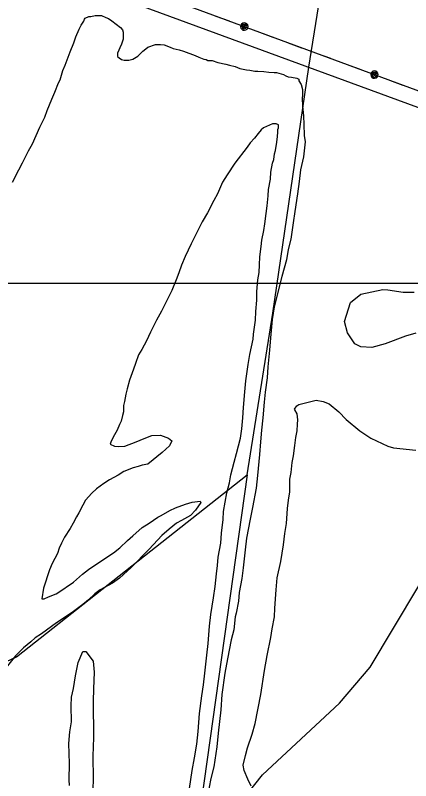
# Model space of a CAD drawing. Extents: x 3250478 to 3288318, y 788638 to 816472.
# Drawn here: x 3263253 to 3264205, y 798882 to 800724 of the extents above; entities that cross this region are included whole.
import ezdxf

# ---------------------------------------------------------------- set-up
doc = ezdxf.new("R2010")
doc.units = 0
for name, color, linetype in [('V-GRID-MAJR', 7, 'Continuous'), ('V-SITE-VEGE', 7, 'Continuous'), ('V-TOPO-SHOR', 7, 'Continuous'), ('V-UTIL-LINE', 7, 'Continuous')]:
    doc.layers.add(name, color=color, linetype=linetype)

msp = doc.modelspace()

# ---------------------------------------------------------------- linework, layer by layer
at = {"layer": 'V-GRID-MAJR'}
msp.add_spline([(3254640.8, 800084.8), (3259879.3, 800081.4), (3265117.8, 800078.7), (3270356.3, 800076.8), (3275594.8, 800075.6), (3280833.3, 800075.3), (3286071.8, 800075.6)], degree=3, dxfattribs=at)
at = {"layer": 'V-SITE-VEGE'}
for points in [[(3263411.2, 800700.1), (3263417.4, 800710), (3263419.1, 800714.5), (3263420.9, 800717.2), (3263429.8, 800720.9), (3263434.3, 800721), (3263445, 800723.8), (3263460.2, 800724), (3263470.9, 800718.7), (3263477.2, 800716.1), (3263485.3, 800710.8), (3263506.1, 800695), (3263510.6, 800688.8), (3263512.5, 800683.4), (3263512.7, 800666.4), (3263508.4, 800654.8), (3263504, 800645.8), (3263502.3, 800640.4), (3263498.8, 800633.2), (3263498.9, 800625.1), (3263502.5, 800621.6), (3263508.8, 800618.1), (3263515.1, 800616.4), (3263525.8, 800616.5), (3263535.6, 800618.4), (3263548, 800625.7), (3263551.6, 800630.2), (3263556, 800633.8), (3263559.5, 800637.5), (3263566.6, 800643.8), (3263571.9, 800647.4), (3263590.6, 800653.9), (3263602.3, 800654.1), (3263611.2, 800653.3), (3263625.6, 800647.2), (3263632.8, 800644.6), (3263647.1, 800641.2), (3263657.9, 800637.7), (3263685.8, 800627.3), (3263694.7, 800623.8), (3263706.4, 800618.6), (3263711.8, 800617.8), (3263716.3, 800615.1), (3263727, 800615.2), (3263740.5, 800610.9), (3263759.3, 800606.7), (3263768.3, 800604.1), (3263781.8, 800600.7), (3263793.4, 800596.3), (3263809.6, 800592.9), (3263817.6, 800592.1), (3263829.3, 800589.6), (3263836.4, 800589.7), (3263850.8, 800589), (3263863.3, 800587.3), (3263875.8, 800586.6), (3263881.2, 800586.6), (3263887.5, 800584.9), (3263898.2, 800581.5), (3263903.6, 800578.8), (3263909.9, 800576.2), (3263918, 800575.4), (3263930.5, 800572.9), (3263935, 800570.2), (3263935.1, 800566.7), (3263940.6, 800557.8), (3263944.3, 800545.3), (3263944.4, 800532.8), (3263943.6, 800523.8), (3263943.8, 800506), (3263946.8, 800481), (3263947, 800462.2), (3263948.2, 800434.5), (3263950.2, 800419.3), (3263946.1, 800383.5), (3263939.3, 800352.1), (3263936.1, 800324.3), (3263932, 800294.8), (3263925.3, 800251.8), (3263922, 800224.9), (3263916.2, 800185.5), (3263909.4, 800160.3), (3263905.2, 800135.3), (3263894, 800095.8), (3263876.1, 800022.2), (3263871.1, 799991.8), (3263867.1, 799947.9), (3263864.8, 799918.4), (3263860.8, 799878.1), (3263859.3, 799851.2), (3263854.3, 799817.2), (3263851.9, 799793), (3263848.8, 799755.4), (3263845.5, 799725.8), (3263843.2, 799697.2), (3263840.8, 799666.8), (3263836.1, 799616.6), (3263832.8, 799586.2), (3263823.5, 799539.6), (3263818.5, 799510.9), (3263809.2, 799465.2)], [(3263245.7, 800322.6), (3263261.4, 800352.3), (3263270.2, 800369.4), (3263284.2, 800398.2), (3263293.8, 800414.4), (3263312.1, 800454.8), (3263323.5, 800479.1), (3263329.5, 800495.3), (3263340.9, 800522.2), (3263347.8, 800539.3), (3263356.5, 800561.8), (3263360.9, 800569), (3263366.9, 800591.4), (3263373, 800604), (3263379.9, 800623.8), (3263385.1, 800636.3), (3263393.8, 800657.9), (3263398.1, 800672.3), (3263406.9, 800691.1), (3263411.2, 800700.1)], [(3263678.8, 798906.5), (3263683.8, 798937), (3263689.7, 798969.2), (3263692.9, 798999.7), (3263696, 799043.5), (3263701.8, 799085.6), (3263705.9, 799112.5), (3263709.2, 799140.3), (3263714, 799184.1), (3263717.3, 799211.9), (3263720.4, 799254), (3263723.7, 799281.7), (3263729.5, 799322.1), (3263733.6, 799348.9), (3263736.8, 799379.4), (3263739.3, 799400), (3263740.8, 799419.7), (3263747.6, 799453.7), (3263749.1, 799477.9), (3263753.2, 799510.1), (3263753.9, 799529.8), (3263762.3, 799574.6), (3263768.3, 799598.9), (3263771.6, 799617.7), (3263779.3, 799648.2), (3263785.4, 799669.7), (3263794.8, 799706.5), (3263798.1, 799728.9), (3263800.5, 799754.8), (3263802, 799779.9), (3263805.1, 799817.5), (3263807.5, 799844.4), (3263813.3, 799883.8), (3263817.5, 799908), (3263825.1, 799944.7), (3263825.9, 799956.4), (3263830.8, 799990.4), (3263831.5, 800011), (3263833.9, 800038.7), (3263834.5, 800059.3), (3263836.9, 800087.1), (3263839.4, 800105), (3263840.9, 800123.8), (3263841.6, 800142.6), (3263844.9, 800167.6), (3263846.5, 800182.9), (3263850.7, 800206.2), (3263853.2, 800222.3), (3263856.5, 800247.4), (3263859, 800265.3), (3263861.4, 800289.5), (3263862.1, 800304.7), (3263867.2, 800329.8), (3263867.9, 800346.8), (3263872.1, 800368.3), (3263874.7, 800377.3), (3263876.3, 800390.7), (3263878.9, 800398.8), (3263882.2, 800418.5), (3263883.9, 800432.8), (3263884.6, 800442.7), (3263884.6, 800448.9), (3263886.3, 800453.4), (3263886.2, 800460.6), (3263880.8, 800463.2), (3263871.9, 800463.1), (3263850.5, 800453), (3263844.3, 800448.5), (3263837.3, 800439.4), (3263828.5, 800428.6), (3263817.9, 800416.9), (3263810.8, 800406.9), (3263780.9, 800368.1), (3263762.4, 800340.2), (3263751.9, 800322.2), (3263739.7, 800294.3), (3263730.9, 800278.1), (3263715.2, 800248.4), (3263702.9, 800226.8), (3263685.4, 800193.5), (3263675.8, 800173.7), (3263661.8, 800143.2), (3263653.1, 800122.5), (3263646.2, 800104.5), (3263640.1, 800087.5), (3263629.7, 800061.4), (3263604.3, 800011.9), (3263592.9, 799990.3), (3263578.1, 799961.5), (3263568.5, 799940.9), (3263557.1, 799919.3), (3263549.2, 799906.7), (3263542.3, 799886), (3263537.1, 799872.5), (3263527.5, 799845.6), (3263522.4, 799825), (3263519, 799812.4), (3263515.6, 799794.5), (3263513, 799784.6), (3263513.2, 799769.4), (3263510.6, 799760.4)], [(3264216.8, 799958.6), (3264192.4, 799951.5), (3264142.8, 799933.3), (3264110.6, 799924.2), (3264084.2, 799925.8), (3264070.4, 799933.5), (3264052.5, 799959.7), (3264045.4, 799986.9), (3264059.5, 800033), (3264084.7, 800052.9), (3264137.3, 800064.2), (3264149.1, 800063.4), (3264186.3, 800058), (3264212.7, 800057.3)], [(3263883.4, 799370.3), (3263891.8, 799409.5), (3263898.1, 799449.6), (3263901.7, 799477), (3263905.4, 799500.5), (3263907.9, 799536.7), (3263910.6, 799557.3), (3263913.3, 799576.8), (3263913.9, 799607.2), (3263916.7, 799623.8), (3263919.3, 799647.3), (3263922.1, 799663.9), (3263925.7, 799688.4), (3263928.4, 799708), (3263931.1, 799723.7), (3263931.9, 799740.3), (3263932.8, 799750.1), (3263931.6, 799764.7), (3263925.7, 799774.4), (3263924.7, 799776.4), (3263930.4, 799784.3), (3263935.3, 799787.2), (3263948, 799790.3), (3263967.4, 799795.4), (3263977.2, 799797.5), (3263993.8, 799794.8), (3264008.6, 799789.1), (3264031.3, 799769.8), (3264049.1, 799751.4), (3264081.7, 799723.5), (3264108.3, 799706.2), (3264149.5, 799687.1), (3264163.3, 799683.3), (3264217.1, 799677.1)], [(3263510.6, 799760.4), (3263507.2, 799747), (3263503.7, 799738.9), (3263497.6, 799725.4), (3263491.5, 799714.6), (3263483.6, 799699.3), (3263481, 799692.1), (3263491.8, 799686.9), (3263501.7, 799686.1), (3263516.8, 799687.2), (3263543.6, 799697.3), (3263563.1, 799705.6), (3263581.8, 799713), (3263602.4, 799713.2), (3263621.3, 799706.3), (3263629.4, 799700.1), (3263624.2, 799687.5), (3263606.5, 799672.1), (3263571.9, 799644), (3263558.5, 799641.1), (3263548.7, 799638.4), (3263536.2, 799634.6), (3263514, 799626.3), (3263500.7, 799617.2), (3263479.3, 799606.3), (3263466, 799597.1), (3263448.3, 799584.4), (3263436.8, 799573.6), (3263421.8, 799557.3), (3263415.6, 799544.7), (3263406, 799526.7), (3263399.9, 799516.8), (3263392, 799501.5), (3263385, 799488.9), (3263370.9, 799468.2), (3263363.9, 799453.8), (3263358.7, 799441.2), (3263354.4, 799428.6), (3263341.2, 799404.3), (3263335.2, 799389), (3263320.5, 799345.1), (3263316.3, 799319.1), (3263322.6, 799319.1), (3263332.3, 799324.6), (3263351, 799331.1), (3263355.5, 799333.8), (3263392.7, 799359.3), (3263414.9, 799379.2), (3263429.1, 799390.1), (3263451.2, 799405.6), (3263489.4, 799430.2), (3263504.5, 799442), (3263523, 799460.1), (3263535.4, 799471), (3263558.5, 799490.9), (3263575.3, 799501.8), (3263595.7, 799516.4), (3263603.7, 799520), (3263625.1, 799531.9), (3263638.4, 799538.3), (3263662.5, 799547.5), (3263678.5, 799552.2), (3263698.1, 799554.2), (3263699.1, 799551.5), (3263686.8, 799532.6), (3263674.4, 799520), (3263653.1, 799508.1), (3263640.6, 799501.7), (3263622.9, 799487.2), (3263605.2, 799471.8), (3263575.2, 799439.2), (3263531.9, 799394.9), (3263503.5, 799369.5), (3263486.7, 799356.8), (3263457.3, 799341.3), (3263444, 799331.3), (3263429, 799316.8), (3263415.7, 799305.9), (3263392.7, 799288.6), (3263377.6, 799278.6), (3263351.8, 799261.3), (3263315.5, 799235), (3263300.4, 799225.9), (3263289.8, 799215.9), (3263272.9, 799201.4), (3263263.2, 799191.5), (3263253.5, 799182.4), (3263230.5, 799154.4)], [(3263809.2, 799465.2), (3263805.9, 799437.4), (3263801.1, 799394.4), (3263797.8, 799368.5), (3263791.9, 799334.4), (3263790.4, 799313.8), (3263784.4, 799285.1), (3263781.9, 799276.2), (3263778.6, 799244.8), (3263772.7, 799220.6), (3263763.3, 799174.9), (3263757.5, 799140.8), (3263750, 799088.9), (3263747.8, 799052.2), (3263741.3, 798995.8), (3263738.1, 798963.5), (3263730.6, 798915.1), (3263723.7, 798887.3), (3263715.3, 798845.2)], [(3263820.8, 798868.1), (3263812.8, 798885.6), (3263803.7, 798906), (3263801.6, 798918.7), (3263807.2, 798942.3), (3263811.9, 798960.9), (3263823.3, 798993.3), (3263829.8, 799019.7), (3263843.7, 799089.3), (3263852.8, 799147.1), (3263859.2, 799183.3), (3263867.5, 799226.4), (3263871.2, 799247), (3263876.7, 799276.4), (3263877.4, 799296.9), (3263880.8, 799340.9), (3263883.4, 799370.3)], [(3263382.9, 798869.9), (3263382.7, 798883.6), (3263383.3, 798922.7), (3263381.7, 798971.5), (3263384.3, 798998.9), (3263388, 799023.4), (3263387.5, 799061.5), (3263388.2, 799083), (3263392.9, 799103.6), (3263397.4, 799134), (3263403.9, 799166.3), (3263415.3, 799192.8), (3263422.2, 799192.9), (3263440, 799169.7), (3263442.3, 799143.3), (3263440.8, 799103.2), (3263440.2, 799072.9), (3263441.2, 798985.9), (3263439.7, 798940.9), (3263440.4, 798886.2), (3263439.7, 798860.8)], [(3263672.2, 798862.6), (3263678.8, 798906.5)]]:
    msp.add_lwpolyline(points, dxfattribs=at)
at = {"layer": 'V-TOPO-SHOR'}
for points in [[(3261273.7, 798538.4), (3261341.6, 798569.2), (3261440.3, 798563), (3261804.5, 798445.6), (3261921.8, 798439.4), (3261995.9, 798457.9), (3262051.4, 798482.6), (3262496, 798741.8), (3262884.9, 798963.9), (3263082.5, 799099.6), (3263255.4, 799179.8), (3263811.1, 799617.9), (3263872.9, 800006.8), (3263959.5, 800599.4), (3264083.2, 801371), (3264163.6, 801951.2), (3263922.9, 802043.9)], [(3265076.2, 798481.7), (3263724.3, 798543.9), (3263761.4, 798778.4), (3263798.5, 798834), (3263847.9, 798895.7), (3264033.1, 799068.5), (3264107.2, 799154.9), (3264280.2, 799445), (3264397.5, 799599.2), (3264576.6, 799790.6), (3264669.2, 799914), (3264959.4, 800222.5), (3265163.2, 800549.7), (3265225, 800666.9)], [(3263811.1, 799617.9), (3263693.5, 798784.6), (3263569.9, 798148.8), (3263421.6, 797506.9), (3263260.9, 796877.3), (3262976.6, 795772.4), (3262914.8, 795574.9), (3263618.5, 795457.4), (3263871.6, 795457.3), (3264495.1, 795481.8), (3265013.6, 795506.4), (3264951.5, 794179.2), (3264945.3, 794024.9)]]:
    msp.add_lwpolyline(points, dxfattribs=at)
at = {"layer": 'V-UTIL-LINE'}
for points in [[(3271779.1, 797708), (3269520, 798544.3), (3266561, 799643.4), (3262119.9, 801273.8), (3257978.5, 802819)], [(3258650, 802591.3), (3259793.3, 802172.3), (3261232, 801646.2), (3262845.9, 801050.8), (3264299.9, 800514), (3265074.8, 800229.3), (3265903.5, 799908.4), (3266182.4, 799829.3), (3266839.8, 799951.4)], [(3263735.4, 800722.4), (3263767.3, 800710.6)], [(3263803.9, 800697.1), (3263803.2, 800699.9), (3263801.7, 800698.1), (3263802.4, 800695.5), (3263805.3, 800694.8), (3263806.6, 800697.9), (3263804.8, 800702.2), (3263800.5, 800701.9), (3263797.7, 800698), (3263799.4, 800693.7), (3263803.1, 800691.3), (3263807.7, 800692.9), (3263809.9, 800697.9), (3263807, 800705.6), (3263803.6, 800706.1), (3263800.2, 800705.3), (3263797.3, 800703.2), (3263795.5, 800700.2), (3263794.9, 800696.8), (3263795.8, 800693.4), (3263797.8, 800690.5), (3263800.8, 800688.7), (3263804.3, 800688.1), (3263807.7, 800689), (3263810.5, 800691), (3263812.4, 800694), (3263812.9, 800697.5), (3263812.1, 800700.9), (3263810, 800703.7), (3263807, 800705.6)], [(3263840.5, 800683.6), (3263872.4, 800671.8)], [(3263909.9, 800658), (3263941.8, 800646.2)], [(3263979.4, 800632.4), (3264011.3, 800620.6)], [(3264048.8, 800606.7), (3264080.7, 800595)], [(3264117.3, 800581.5), (3264116.5, 800584.2), (3264115, 800582.5), (3264115.8, 800579.8), (3264118.6, 800579.1), (3264119.9, 800582.3), (3264118.1, 800586.6), (3264113.8, 800586.2), (3264111, 800582.3), (3264112.7, 800578), (3264116.5, 800575.6), (3264121, 800577.2), (3264123.2, 800582.3), (3264120.4, 800589.9), (3264116.9, 800590.5), (3264113.5, 800589.6), (3264110.7, 800587.6), (3264108.8, 800584.6), (3264108.3, 800581.1), (3264109.1, 800577.7), (3264111.1, 800574.9), (3264114.1, 800573), (3264117.6, 800572.5), (3264121, 800573.3), (3264123.9, 800575.3), (3264125.7, 800578.3), (3264126.3, 800581.8), (3264125.4, 800585.2), (3264123.4, 800588.1), (3264120.4, 800589.9)], [(3264153.8, 800568), (3264185.7, 800556.2)]]:
    msp.add_lwpolyline(points, dxfattribs=at)

doc.saveas('drawing.dxf')
